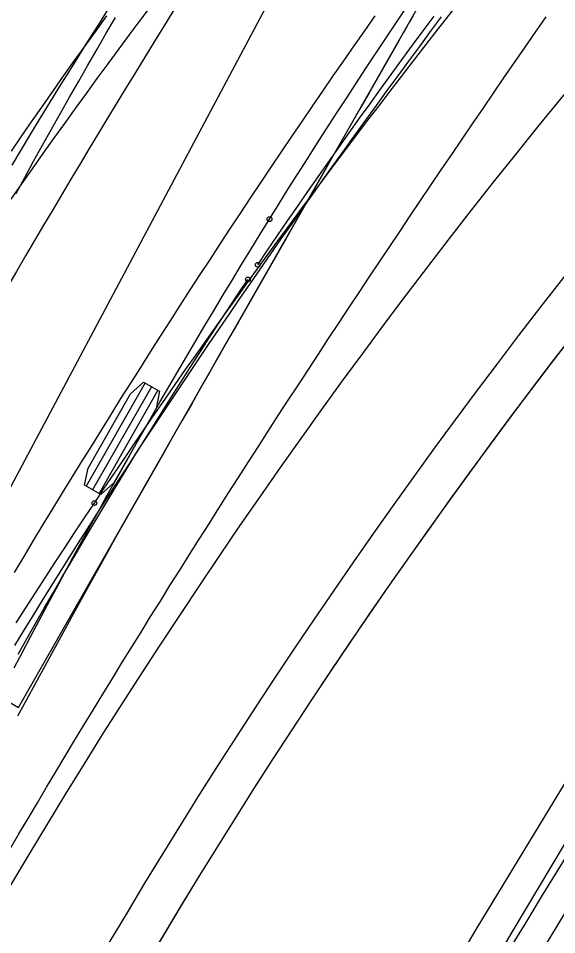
# Model space of a CAD drawing. Extents: x -14 to 1565148, y -25 to 642856.
# Drawn here: x 1564841.14 to 1564850.59, y 636371.77 to 636387.84 of the extents above; entities that cross this region are included whole.
import ezdxf

# ---------------------------------------------------------------- set-up
doc = ezdxf.new("R2010")
doc.units = 0
for name, color, linetype in [('DR_P_Erosion_Control', 7, 'Continuous'), ('GE_X_Alignment', 7, 'Continuous'), ('MT_P_Drums', 7, 'Continuous'), ('PM_P_Edge_Line', 7, 'Continuous'), ('PV_P_Curb', 7, 'Continuous'), ('PV_P_EOP', 7, 'Continuous'), ('PV_P_Saw_Cut_Line', 7, 'Continuous'), ('PV_X_EOP', 7, 'Continuous'), ('TR_Turning_Path23', 7, 'Continuous'), ('TR_Turning_Path25', 7, 'Continuous'), ('TR_Turning_Path27', 7, 'Continuous')]:
    doc.layers.add(name, color=color, linetype=linetype)

msp = doc.modelspace()

# ---------------------------------------------------------------- linework, layer by layer
at = {"layer": 'DR_P_Erosion_Control'}
for points in [[(1564857.43, 636384.145), (1564856.553, 636382.776), (1564854.82, 636380.037), (1564853.115, 636377.298), (1564851.44, 636374.558), (1564849.797, 636371.817), (1564848.191, 636369.076), (1564846.624, 636366.336), (1564845.1, 636363.598), (1564843.622, 636360.862), (1564842.187, 636358.119), (1564841.209, 636356.192)], [(1564851.992, 636376.453), (1564850.819, 636374.575), (1564849.184, 636371.89), (1564847.595, 636369.201), (1564846.055, 636366.506), (1564844.565, 636363.806), (1564843.133, 636361.112), (1564842.164, 636359.227)]]:
    msp.add_lwpolyline(points, dxfattribs=at)
at = {"layer": 'GE_X_Alignment'}
for centre, radius, end in [((1565016.489, 636270.393), 195, 155.06295), ((1564935.682, 636316.638), 107.25, 176.95365)]:
    msp.add_arc(centre, radius, 135.38222, end, dxfattribs=at)
at = {"layer": 'MT_P_Drums'}
for points in [[(1564841.018, 636385.51), (1564841.201, 636385.776), (1564841.384, 636386.042), (1564841.569, 636386.306), (1564841.754, 636386.57), (1564841.94, 636386.834), (1564842.127, 636387.097), (1564842.315, 636387.359), (1564842.504, 636387.621), (1564842.693, 636387.882)], [(1564841.077, 636376.842), (1564841.24, 636377.108), (1564841.404, 636377.375), (1564841.568, 636377.641), (1564841.734, 636377.907), (1564841.9, 636378.173), (1564842.067, 636378.439), (1564842.235, 636378.704), (1564842.404, 636378.969), (1564842.574, 636379.235), (1564842.744, 636379.499), (1564842.916, 636379.764), (1564843.088, 636380.028), (1564843.26, 636380.293), (1564843.434, 636380.557), (1564843.608, 636380.821), (1564843.783, 636381.084), (1564843.959, 636381.348), (1564844.135, 636381.611), (1564844.312, 636381.874), (1564844.49, 636382.136), (1564844.669, 636382.399), (1564844.848, 636382.661), (1564845.028, 636382.923), (1564845.209, 636383.185), (1564845.39, 636383.447), (1564845.572, 636383.708), (1564845.754, 636383.97), (1564845.937, 636384.231), (1564846.121, 636384.491), (1564846.306, 636384.752), (1564846.491, 636385.012), (1564846.676, 636385.272), (1564846.863, 636385.532), (1564847.049, 636385.792), (1564847.237, 636386.051), (1564847.425, 636386.311), (1564847.613, 636386.57), (1564847.803, 636386.828), (1564847.992, 636387.087), (1564848.183, 636387.345), (1564848.373, 636387.604), (1564848.565, 636387.861)]]:
    msp.add_lwpolyline(points, dxfattribs=at)
msp.add_arc((1564921.89, 636330.169), 101.22, 129.21105, 150.71237, dxfattribs=at)
at = {"layer": 'PM_P_Edge_Line'}
msp.add_line((1564838.384, 636374.702), (1564847.315, 636391.472), dxfattribs=at)
msp.add_lwpolyline([(1564847.396, 636387.883), (1564847.211, 636387.62), (1564847.027, 636387.356), (1564846.843, 636387.091), (1564846.659, 636386.827), (1564846.477, 636386.561), (1564846.294, 636386.296), (1564846.113, 636386.03), (1564845.932, 636385.763), (1564845.751, 636385.497), (1564845.571, 636385.229), (1564845.392, 636384.962), (1564845.213, 636384.694), (1564845.035, 636384.425), (1564844.857, 636384.156), (1564844.68, 636383.887), (1564844.503, 636383.617), (1564844.327, 636383.347), (1564844.151, 636383.076), (1564843.976, 636382.805), (1564843.801, 636382.534), (1564843.627, 636382.262), (1564843.453, 636381.989), (1564843.28, 636381.716), (1564843.107, 636381.443), (1564842.934, 636381.169), (1564842.762, 636380.894), (1564842.591, 636380.619), (1564842.42, 636380.344), (1564842.249, 636380.068), (1564842.079, 636379.792), (1564841.909, 636379.515), (1564841.739, 636379.237), (1564841.57, 636378.96), (1564841.402, 636378.681), (1564841.233, 636378.402), (1564841.065, 636378.123)], dxfattribs=at)
at = {"layer": 'PV_P_Curb'}
for p, q in [((1564841.141, 636375.756), (1564850.563, 636392.255)), ((1564843.363, 636381.444), (1564842.33, 636379.635)), ((1564843.476, 636381.379), (1564842.443, 636379.57)), ((1564843.589, 636381.315), (1564842.556, 636379.506)), ((1564835.062, 636379.227), (1564841.141, 636375.756))]:
    msp.add_line(p, q, dxfattribs=at)
msp.add_lwpolyline([(1564848.061, 636387.874), (1564848.006, 636387.778), (1564847.951, 636387.681), (1564847.895, 636387.585), (1564847.841, 636387.488), (1564847.786, 636387.392), (1564847.622, 636387.105), (1564847.457, 636386.817), (1564847.293, 636386.529), (1564847.128, 636386.241), (1564846.963, 636385.952), (1564846.799, 636385.664), (1564846.635, 636385.377), (1564846.47, 636385.089), (1564846.306, 636384.802), (1564846.142, 636384.514), (1564845.978, 636384.227), (1564845.814, 636383.939), (1564845.65, 636383.652), (1564845.486, 636383.364), (1564845.322, 636383.077), (1564845.158, 636382.79), (1564844.994, 636382.503), (1564844.83, 636382.216), (1564844.666, 636381.929), (1564844.502, 636381.642), (1564844.338, 636381.356), (1564844.175, 636381.069), (1564844.011, 636380.782), (1564843.847, 636380.496), (1564843.684, 636380.209), (1564843.52, 636379.923), (1564843.357, 636379.636), (1564843.194, 636379.35), (1564843.032, 636379.063), (1564842.87, 636378.776), (1564842.709, 636378.488), (1564842.549, 636378.2), (1564842.389, 636377.912), (1564842.229, 636377.624), (1564842.07, 636377.336), (1564841.912, 636377.047), (1564841.754, 636376.758), (1564841.596, 636376.469), (1564841.439, 636376.179), (1564841.283, 636375.889), (1564841.127, 636375.599)], dxfattribs=at)
msp.add_lwpolyline([(1564843.335, 636381.46), (1564843.617, 636381.299), (1564843.558, 636380.997), (1564842.814, 636379.694), (1564842.584, 636379.49), (1564842.302, 636379.651), (1564842.362, 636379.953), (1564843.105, 636381.255)], close=True, dxfattribs=at)
msp.add_arc((1565005.238, 636287.634), 190.026, 146.90798, 152.94338, dxfattribs=at)
at = {"layer": 'PV_P_EOP'}
for centre, radius, end in [((1565016.489, 636270.393), 195, 155.06295), ((1565016.489, 636270.393), 194.5, 155.06295), ((1564935.682, 636316.638), 108, 176.99233), ((1564935.682, 636316.638), 107.25, 176.99233)]:
    msp.add_arc(centre, radius, 135.38222, end, dxfattribs=at)
at = {"layer": 'PV_P_Saw_Cut_Line'}
for points in [[(1564841.029, 636385.262), (1564841.194, 636385.539), (1564841.36, 636385.815), (1564841.527, 636386.09), (1564841.695, 636386.365), (1564841.864, 636386.639), (1564842.034, 636386.913), (1564842.205, 636387.186), (1564842.377, 636387.459), (1564842.549, 636387.73), (1564842.723, 636388.002)], [(1564845.34, 636383.517), (1564845.514, 636383.774), (1564845.689, 636384.032), (1564845.865, 636384.289), (1564846.042, 636384.546), (1564846.22, 636384.802), (1564846.4, 636385.059), (1564846.58, 636385.316), (1564846.761, 636385.572), (1564846.943, 636385.828), (1564847.127, 636386.085), (1564847.311, 636386.341), (1564847.496, 636386.597), (1564847.682, 636386.852), (1564847.869, 636387.108), (1564848.056, 636387.364), (1564848.245, 636387.619), (1564848.434, 636387.874)], [(1564841.135, 636376.686), (1564841.287, 636376.957), (1564841.44, 636377.226), (1564841.594, 636377.495), (1564841.749, 636377.763), (1564841.904, 636378.031), (1564842.06, 636378.298), (1564842.216, 636378.565), (1564842.374, 636378.831), (1564842.532, 636379.096), (1564842.691, 636379.361), (1564842.851, 636379.625), (1564843.011, 636379.889), (1564843.173, 636380.152), (1564843.335, 636380.414), (1564843.497, 636380.676), (1564843.661, 636380.937), (1564843.825, 636381.198), (1564843.99, 636381.458), (1564844.156, 636381.717), (1564844.323, 636381.976), (1564844.49, 636382.234), (1564844.658, 636382.491), (1564844.827, 636382.748), (1564844.997, 636383.004), (1564845.167, 636383.26)]]:
    msp.add_lwpolyline(points, dxfattribs=at)
for centre in [(1564845.34, 636383.517), (1564845.167, 636383.26)]:
    msp.add_circle(centre, 0.0417, dxfattribs=at)
msp.add_arc((1564919.769, 636338.45), 94.827, 133.7745, 157.54664, dxfattribs=at)
at = {"layer": 'PV_X_EOP'}
msp.add_arc((1564935.678, 636316.634), 110, 135.38222, 176.99004, dxfattribs=at)
at = {"layer": 'TR_Turning_Path23'}
for points in [[(1564845.547, 636384.316), (1564845.712, 636384.581), (1564845.877, 636384.845), (1564846.044, 636385.109), (1564846.211, 636385.373), (1564846.379, 636385.637), (1564846.549, 636385.9), (1564846.719, 636386.164), (1564846.89, 636386.427), (1564847.061, 636386.69), (1564847.234, 636386.953), (1564847.408, 636387.215), (1564847.582, 636387.478), (1564847.757, 636387.74), (1564847.933, 636388.002)], [(1564841.098, 636384.764), (1564841.252, 636385.048), (1564841.407, 636385.331), (1564841.564, 636385.613), (1564841.721, 636385.895), (1564841.879, 636386.176), (1564842.038, 636386.457), (1564842.198, 636386.737), (1564842.359, 636387.017), (1564842.52, 636387.297), (1564842.683, 636387.575), (1564842.846, 636387.854)], [(1564841.068, 636376.448), (1564841.213, 636376.725), (1564841.359, 636377.003), (1564841.505, 636377.279), (1564841.652, 636377.556), (1564841.8, 636377.832), (1564841.949, 636378.107), (1564842.098, 636378.382), (1564842.247, 636378.657), (1564842.398, 636378.931), (1564842.549, 636379.204), (1564842.7, 636379.478), (1564842.853, 636379.75), (1564843.006, 636380.023), (1564843.16, 636380.295), (1564843.314, 636380.566), (1564843.469, 636380.837), (1564843.625, 636381.107), (1564843.781, 636381.377), (1564843.938, 636381.647), (1564844.096, 636381.916), (1564844.255, 636382.184), (1564844.414, 636382.453), (1564844.574, 636382.72), (1564844.734, 636382.987), (1564844.895, 636383.254), (1564845.057, 636383.52), (1564845.22, 636383.786), (1564845.383, 636384.051), (1564845.547, 636384.316)]]:
    msp.add_lwpolyline(points, dxfattribs=at)
msp.add_circle((1564845.547, 636384.316), 0.0417, dxfattribs=at)
msp.add_circle((1564845.547, 636384.316), 0.0417, dxfattribs=at)
msp.add_arc((1564930.463, 636336.219), 104.927, 128.03394, 154.75771, dxfattribs=at)
at = {"layer": 'TR_Turning_Path25'}
for points in [[(1564841.012, 636384.669), (1564841.198, 636384.935), (1564841.386, 636385.2), (1564841.574, 636385.465), (1564841.762, 636385.729), (1564841.952, 636385.993), (1564842.142, 636386.256), (1564842.333, 636386.518), (1564842.524, 636386.781), (1564842.716, 636387.042), (1564842.909, 636387.303), (1564843.103, 636387.564), (1564843.297, 636387.824), (1564843.492, 636388.084)], [(1564842.473, 636379.339), (1564842.648, 636379.6), (1564842.824, 636379.86), (1564843, 636380.121), (1564843.177, 636380.381), (1564843.355, 636380.641), (1564843.534, 636380.9), (1564843.713, 636381.16), (1564843.894, 636381.419), (1564844.075, 636381.678), (1564844.257, 636381.937), (1564844.44, 636382.196), (1564844.624, 636382.454), (1564844.808, 636382.712), (1564844.994, 636382.97), (1564845.18, 636383.228), (1564845.367, 636383.485), (1564845.554, 636383.743), (1564845.742, 636384), (1564845.931, 636384.257), (1564846.121, 636384.513), (1564846.312, 636384.77), (1564846.503, 636385.026), (1564846.695, 636385.282), (1564846.888, 636385.538), (1564847.081, 636385.794), (1564847.275, 636386.05), (1564847.47, 636386.305), (1564847.665, 636386.561), (1564847.861, 636386.816), (1564848.058, 636387.071), (1564848.255, 636387.326), (1564848.453, 636387.581), (1564848.652, 636387.836), (1564848.851, 636388.091)], [(1564841.1, 636377.237), (1564841.27, 636377.501), (1564841.44, 636377.765), (1564841.61, 636378.028), (1564841.781, 636378.291), (1564841.953, 636378.554), (1564842.126, 636378.816), (1564842.299, 636379.078), (1564842.473, 636379.339)]]:
    msp.add_lwpolyline(points, dxfattribs=at)
msp.add_circle((1564842.473, 636379.339), 0.0417, dxfattribs=at)
msp.add_circle((1564842.473, 636379.339), 0.0417, dxfattribs=at)
msp.add_arc((1564940.689, 636314.867), 124.922, 128.00393, 166.21829, dxfattribs=at)
at = {"layer": 'TR_Turning_Path27'}
msp.add_lwpolyline([(1564840.989, 636373.265), (1564841.149, 636373.538), (1564841.311, 636373.81), (1564841.473, 636374.083), (1564841.635, 636374.356), (1564841.799, 636374.628), (1564841.962, 636374.901), (1564842.127, 636375.173), (1564842.291, 636375.445), (1564842.457, 636375.717), (1564842.623, 636375.99), (1564842.79, 636376.262), (1564842.957, 636376.534), (1564843.124, 636376.805), (1564843.293, 636377.077), (1564843.461, 636377.349), (1564843.631, 636377.62), (1564843.8, 636377.892), (1564843.971, 636378.163), (1564844.142, 636378.434), (1564844.313, 636378.705), (1564844.485, 636378.977), (1564844.657, 636379.247), (1564844.83, 636379.518), (1564845.003, 636379.789), (1564845.177, 636380.06), (1564845.351, 636380.33), (1564845.526, 636380.601), (1564845.701, 636380.871), (1564845.877, 636381.141), (1564846.053, 636381.411), (1564846.229, 636381.682), (1564846.406, 636381.951), (1564846.584, 636382.221), (1564846.761, 636382.491), (1564846.94, 636382.761), (1564847.118, 636383.03), (1564847.297, 636383.3), (1564847.477, 636383.569), (1564847.657, 636383.838), (1564847.837, 636384.107), (1564848.018, 636384.376), (1564848.199, 636384.645), (1564848.38, 636384.914), (1564848.562, 636385.183), (1564848.745, 636385.451), (1564848.927, 636385.72), (1564849.11, 636385.988), (1564849.294, 636386.257), (1564849.477, 636386.525), (1564849.662, 636386.793), (1564849.846, 636387.061), (1564850.031, 636387.329), (1564850.216, 636387.597), (1564850.401, 636387.865)], dxfattribs=at)
msp.add_arc((1564931.179, 636324.092), 114.429, 128.5803, 162.56557, dxfattribs=at)

doc.saveas('drawing.dxf')
